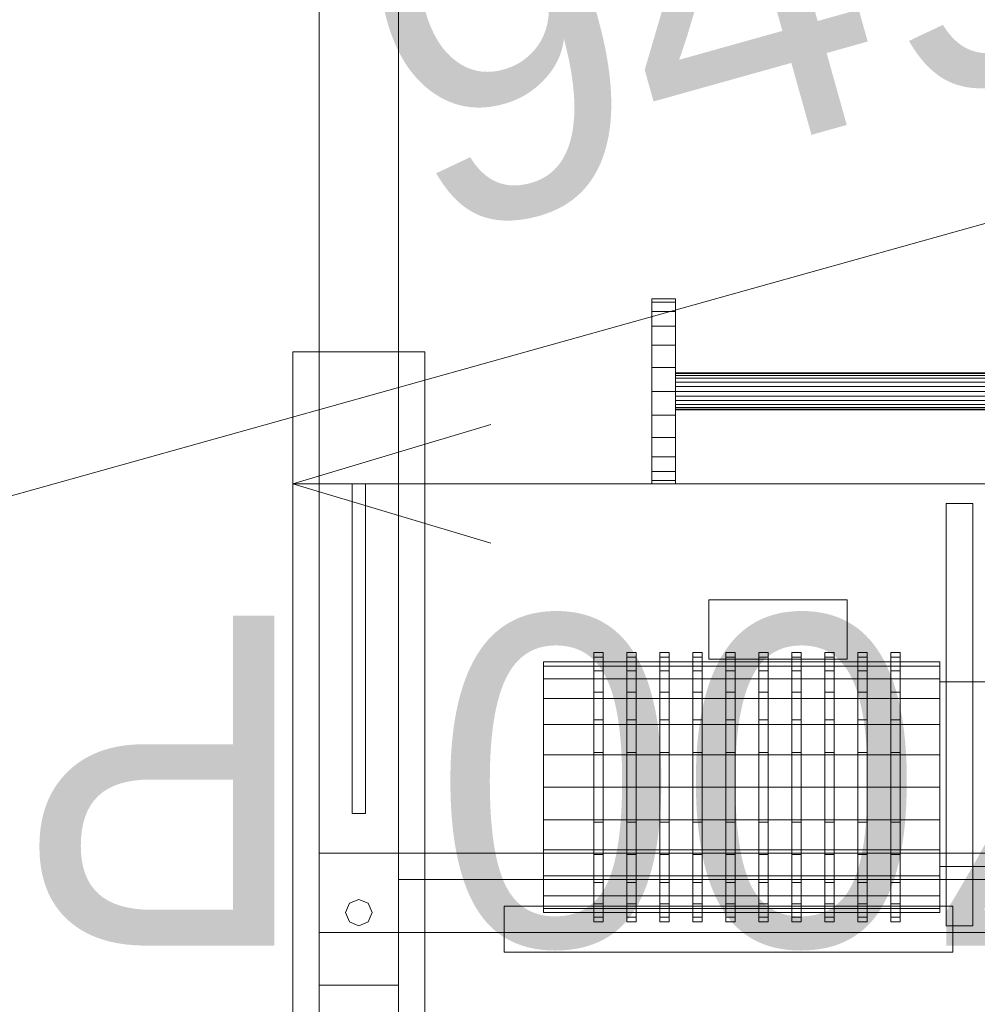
# Model space of a CAD drawing. Header units: millimetres. Extents: x -2233 to 61924, y -68080 to 6847.
# Tile 670 of 1022: x 5043 to 5768, y 1906 to 2652. Entities that reach past the tile are written whole.
import ezdxf

# ---------------------------------------------------------------- set-up
doc = ezdxf.new("R2010")
doc.units = ezdxf.units.MM
doc.layers.add('COTAS_P', color=1, linetype='Continuous', lineweight=0)
doc.layers.add('lateral_dosificador', color=7, linetype='Continuous', lineweight=0)
doc.dimstyles.new('R19_100', dxfattribs={"dimtxt": 250, "dimasz": 150, "dimexe": 150, "dimexo": 80, "dimgap": 100, "dimtad": 1, "dimtih": 1, "dimtoh": 1, "dimdsep": 46, "dimcen": 0.09, "dimadec": 0, "dimazin": 0, "dimtfac": 1, "dimtdec": 4, "dimtofl": 0, "dimtmove": 0, "dimatfit": 3, "dimfxl": 1, "dimtolj": 1, "dimtzin": 0, "dimarcsym": 0})

# ---------------------------------------------------------------- blocks, each defined once
blk = doc.blocks.new('DIM_R27_1')
at = {"layer": 'COTAS_P'}
for p, q in [((807.35, 1106.67), (9950.73, 3666.67)), ((9950.73, 3666.67), (9794.15, 3669.56)), ((9950.73, 3666.67), (9818.41, 3582.9)), ((10193.38, 2800), (9950.73, 3666.67)), ((807.35, 1106.67), (939.66, 1190.45)), ((1050, 240), (807.35, 1106.67)), ((807.35, 1106.67), (963.92, 1103.78))]:
    blk.add_line(p, q, dxfattribs=at)
blk.add_text('9495 P', height=250, rotation=15.64139, dxfattribs=at).set_placement((5352.08, 2482.97))
blk = doc.blocks.new('DIM_R27_23')
at = {"layer": 'COTAS_P'}
for p, q in [((5250, 2300), (5400, 2345)), ((6950, 2300), (6800, 2345)), ((5250, 1400), (5250, 2300)), ((6950, 2300), (5250, 2300)), ((5250, 2300), (5400, 2255)), ((6950, 2300), (6800, 2255)), ((6950, 1400), (6950, 2300))]:
    blk.add_line(p, q, dxfattribs=at)
blk.add_text('1700 P', height=250, rotation=180, dxfattribs=at).set_placement((6100, 2200))

msp = doc.modelspace()

# ---------------------------------------------------------------- linework, layer by layer
at = {"layer": 'lateral_dosificador'}
for p, q in [((5270, 3960), (5270, 2400)), ((5270, 3960), (5270, 1420)), ((5330, 2400), (5330, 3960)), ((5330, 1420), (5330, 3960)), ((5522, 2437.615), (5522, 2440)), ((5540, 2440), (5522, 2440)), ((5540, 2437.615), (5540, 2440)), ((5522, 2430.622), (5522, 2437.615)), ((5540, 2437.615), (5522, 2437.615)), ((5540, 2430.622), (5540, 2437.615)), ((5522, 2419.497), (5522, 2430.622)), ((5540, 2430.622), (5522, 2430.622)), ((5540, 2419.497), (5540, 2430.622)), ((5522, 2405), (5522, 2419.497)), ((5540, 2419.497), (5522, 2419.497)), ((5540, 2405), (5540, 2419.497)), ((5522, 2388.117), (5522, 2405)), ((5540, 2405), (5522, 2405)), ((5540, 2388.117), (5540, 2405)), ((5350, 2400), (5250, 2400)), ((5250, 12), (5250, 2400)), ((5250, 2300), (5250, 2400)), ((5330, 2400), (5270, 2400)), ((5350, 2400), (5350, 12)), ((5350, 2400), (5350, 2300)), ((5522, 2370), (5522, 2388.117)), ((5540, 2388.117), (5522, 2388.117)), ((5540, 2370), (5540, 2388.117)), ((5540, 2383.523), (5540, 2384)), ((5840, 2384), (5540, 2384)), ((5540, 2382.124), (5540, 2383.523)), ((5840, 2383.523), (5540, 2383.523)), ((5540, 2379.899), (5540, 2382.124)), ((5840, 2382.124), (5540, 2382.124)), ((5540, 2377), (5540, 2379.899)), ((5840, 2379.899), (5540, 2379.899)), ((5540, 2373.623), (5540, 2377)), ((5840, 2377), (5540, 2377)), ((5540, 2370), (5540, 2373.623)), ((5840, 2373.623), (5540, 2373.623)), ((5522, 2370), (5522, 2351.883)), ((5522, 2370), (5540, 2370)), ((5540, 2370), (5540, 2366.377)), ((5540, 2370), (5840, 2370)), ((5540, 2351.883), (5540, 2370)), ((5540, 2366.377), (5540, 2363)), ((5840, 2366.377), (5540, 2366.377)), ((5540, 2363), (5540, 2360.101)), ((5840, 2363), (5540, 2363)), ((5540, 2360.101), (5540, 2357.876)), ((5840, 2360.101), (5540, 2360.101)), ((5540, 2357.876), (5540, 2356.477)), ((5840, 2357.876), (5540, 2357.876)), ((5522, 2351.883), (5522, 2335)), ((5540, 2351.883), (5522, 2351.883)), ((5540, 2356.477), (5540, 2356)), ((5840, 2356.477), (5540, 2356.477)), ((5840, 2356), (5540, 2356)), ((5540, 2351.883), (5540, 2335)), ((5522, 2335), (5522, 2320.503)), ((5540, 2335), (5522, 2335)), ((5540, 2335), (5540, 2320.503)), ((5522, 2320.503), (5522, 2309.378)), ((5540, 2320.503), (5522, 2320.503)), ((5540, 2320.503), (5540, 2309.378)), ((5522, 2309.378), (5522, 2302.385)), ((5540, 2309.378), (5522, 2309.378)), ((5540, 2309.378), (5540, 2302.385)), ((5350, 2300), (5250, 2300)), ((5330, 2300), (5270, 2300)), ((5270, 1960), (5270, 2300)), ((5295, 2050), (5295, 2300)), ((5305, 2300), (5295, 2300)), ((5305, 2050), (5305, 2300)), ((5330, 2300), (5330, 1960)), ((5522, 2302.385), (5522, 2300)), ((5540, 2302.385), (5522, 2302.385)), ((5540, 2300), (5522, 2300)), ((5540, 2302.385), (5540, 2300)), ((5765, 2285), (5745, 2285)), ((5745, 2285), (5745, 1965)), ((5765, 1965), (5765, 2285)), ((5670, 2212), (5565, 2212)), ((5565, 2212), (5565, 2167)), ((5670, 2167), (5670, 2212)), ((5478, 2168.524), (5478, 2172)), ((5485, 2172), (5478, 2172)), ((5485, 2168.524), (5485, 2172)), ((5503, 2168.524), (5503, 2172)), ((5510, 2172), (5503, 2172)), ((5510, 2168.524), (5510, 2172)), ((5528, 2168.524), (5528, 2172)), ((5535, 2172), (5528, 2172)), ((5535, 2168.524), (5535, 2172)), ((5553, 2168.524), (5553, 2172)), ((5560, 2172), (5553, 2172)), ((5560, 2168.524), (5560, 2172)), ((5578, 2168.524), (5578, 2172)), ((5585, 2172), (5578, 2172)), ((5585, 2168.524), (5585, 2172)), ((5603, 2168.524), (5603, 2172)), ((5610, 2172), (5603, 2172)), ((5610, 2168.524), (5610, 2172)), ((5628, 2168.524), (5628, 2172)), ((5635, 2172), (5628, 2172)), ((5635, 2168.524), (5635, 2172)), ((5653, 2168.524), (5653, 2172)), ((5660, 2172), (5653, 2172)), ((5660, 2168.524), (5660, 2172)), ((5678, 2168.524), (5678, 2172)), ((5685, 2172), (5678, 2172)), ((5685, 2168.524), (5685, 2172)), ((5703, 2168.524), (5703, 2172)), ((5710, 2172), (5703, 2172)), ((5710, 2168.524), (5710, 2172)), ((5440, 2161.763), (5440, 2165)), ((5740, 2165), (5440, 2165)), ((5478, 2158.335), (5478, 2168.524)), ((5485, 2168.524), (5478, 2168.524)), ((5485, 2158.335), (5485, 2168.524)), ((5503, 2158.335), (5503, 2168.524)), ((5510, 2168.524), (5503, 2168.524)), ((5510, 2158.335), (5510, 2168.524)), ((5528, 2158.335), (5528, 2168.524)), ((5535, 2168.524), (5528, 2168.524)), ((5535, 2158.335), (5535, 2168.524)), ((5553, 2158.335), (5553, 2168.524)), ((5560, 2168.524), (5553, 2168.524)), ((5560, 2158.335), (5560, 2168.524)), ((5670, 2167), (5565, 2167)), ((5578, 2158.335), (5578, 2168.524)), ((5585, 2168.524), (5578, 2168.524)), ((5585, 2158.335), (5585, 2168.524)), ((5603, 2158.335), (5603, 2168.524)), ((5610, 2168.524), (5603, 2168.524)), ((5610, 2158.335), (5610, 2168.524)), ((5628, 2158.335), (5628, 2168.524)), ((5635, 2168.524), (5628, 2168.524)), ((5635, 2158.335), (5635, 2168.524)), ((5653, 2158.335), (5653, 2168.524)), ((5660, 2168.524), (5653, 2168.524)), ((5660, 2158.335), (5660, 2168.524)), ((5678, 2158.335), (5678, 2168.524)), ((5685, 2168.524), (5678, 2168.524)), ((5685, 2158.335), (5685, 2168.524)), ((5703, 2158.335), (5703, 2168.524)), ((5710, 2168.524), (5703, 2168.524)), ((5710, 2158.335), (5710, 2168.524)), ((5740, 2161.763), (5740, 2165)), ((5440, 2152.272), (5440, 2161.763)), ((5740, 2161.763), (5440, 2161.763)), ((5478, 2142.125), (5478, 2158.335)), ((5485, 2158.335), (5478, 2158.335)), ((5485, 2142.125), (5485, 2158.335)), ((5503, 2142.125), (5503, 2158.335)), ((5510, 2158.335), (5503, 2158.335)), ((5510, 2142.125), (5510, 2158.335)), ((5528, 2142.125), (5528, 2158.335)), ((5535, 2158.335), (5528, 2158.335)), ((5535, 2142.125), (5535, 2158.335)), ((5553, 2142.125), (5553, 2158.335)), ((5560, 2158.335), (5553, 2158.335)), ((5560, 2142.125), (5560, 2158.335)), ((5578, 2142.125), (5578, 2158.335)), ((5585, 2158.335), (5578, 2158.335)), ((5585, 2142.125), (5585, 2158.335)), ((5603, 2142.125), (5603, 2158.335)), ((5610, 2158.335), (5603, 2158.335)), ((5610, 2142.125), (5610, 2158.335)), ((5628, 2142.125), (5628, 2158.335)), ((5635, 2158.335), (5628, 2158.335)), ((5635, 2142.125), (5635, 2158.335)), ((5653, 2142.125), (5653, 2158.335)), ((5660, 2158.335), (5653, 2158.335)), ((5660, 2142.125), (5660, 2158.335)), ((5678, 2142.125), (5678, 2158.335)), ((5685, 2158.335), (5678, 2158.335)), ((5685, 2142.125), (5685, 2158.335)), ((5703, 2142.125), (5703, 2158.335)), ((5710, 2158.335), (5703, 2158.335)), ((5710, 2142.125), (5710, 2158.335)), ((5740, 2152.272), (5740, 2161.763)), ((5440, 2137.175), (5440, 2152.272)), ((5740, 2152.272), (5440, 2152.272)), ((5740, 2137.175), (5740, 2152.272)), ((5795, 2150), (5740, 2150)), ((5740, 2150), (5740, 2010)), ((5478, 2121), (5478, 2142.125)), ((5485, 2142.125), (5478, 2142.125)), ((5485, 2121), (5485, 2142.125)), ((5503, 2121), (5503, 2142.125)), ((5510, 2142.125), (5503, 2142.125)), ((5510, 2121), (5510, 2142.125)), ((5528, 2121), (5528, 2142.125)), ((5535, 2142.125), (5528, 2142.125)), ((5535, 2121), (5535, 2142.125)), ((5553, 2121), (5553, 2142.125)), ((5560, 2142.125), (5553, 2142.125)), ((5560, 2121), (5560, 2142.125)), ((5578, 2121), (5578, 2142.125)), ((5585, 2142.125), (5578, 2142.125)), ((5585, 2121), (5585, 2142.125)), ((5603, 2121), (5603, 2142.125)), ((5610, 2142.125), (5603, 2142.125)), ((5610, 2121), (5610, 2142.125)), ((5628, 2121), (5628, 2142.125)), ((5635, 2142.125), (5628, 2142.125)), ((5635, 2121), (5635, 2142.125)), ((5653, 2121), (5653, 2142.125)), ((5660, 2142.125), (5653, 2142.125)), ((5660, 2121), (5660, 2142.125)), ((5678, 2121), (5678, 2142.125)), ((5685, 2142.125), (5678, 2142.125)), ((5685, 2121), (5685, 2142.125)), ((5703, 2121), (5703, 2142.125)), ((5710, 2142.125), (5703, 2142.125)), ((5710, 2121), (5710, 2142.125)), ((5440, 2117.5), (5440, 2137.175)), ((5740, 2137.175), (5440, 2137.175)), ((5740, 2117.5), (5740, 2137.175)), ((5478, 2096.4), (5478, 2121)), ((5485, 2121), (5478, 2121)), ((5485, 2096.4), (5485, 2121)), ((5503, 2096.4), (5503, 2121)), ((5510, 2121), (5503, 2121)), ((5510, 2096.4), (5510, 2121)), ((5528, 2096.4), (5528, 2121)), ((5535, 2121), (5528, 2121)), ((5535, 2096.4), (5535, 2121)), ((5553, 2096.4), (5553, 2121)), ((5560, 2121), (5553, 2121)), ((5560, 2096.4), (5560, 2121)), ((5578, 2096.4), (5578, 2121)), ((5585, 2121), (5578, 2121)), ((5585, 2096.4), (5585, 2121)), ((5603, 2096.4), (5603, 2121)), ((5610, 2121), (5603, 2121)), ((5610, 2096.4), (5610, 2121)), ((5628, 2096.4), (5628, 2121)), ((5635, 2121), (5628, 2121)), ((5635, 2096.4), (5635, 2121)), ((5653, 2096.4), (5653, 2121)), ((5660, 2121), (5653, 2121)), ((5660, 2096.4), (5660, 2121)), ((5678, 2096.4), (5678, 2121)), ((5685, 2121), (5678, 2121)), ((5685, 2096.4), (5685, 2121)), ((5703, 2096.4), (5703, 2121)), ((5710, 2121), (5703, 2121)), ((5710, 2096.4), (5710, 2121)), ((5440, 2094.588), (5440, 2117.5)), ((5740, 2117.5), (5440, 2117.5)), ((5740, 2094.588), (5740, 2117.5)), ((5440, 2070), (5440, 2094.588)), ((5740, 2094.588), (5440, 2094.588)), ((5478, 2070), (5478, 2096.4)), ((5485, 2096.4), (5478, 2096.4)), ((5485, 2070), (5485, 2096.4)), ((5503, 2070), (5503, 2096.4)), ((5510, 2096.4), (5503, 2096.4)), ((5510, 2070), (5510, 2096.4)), ((5528, 2070), (5528, 2096.4)), ((5535, 2096.4), (5528, 2096.4)), ((5535, 2070), (5535, 2096.4)), ((5553, 2070), (5553, 2096.4)), ((5560, 2096.4), (5553, 2096.4)), ((5560, 2070), (5560, 2096.4)), ((5578, 2070), (5578, 2096.4)), ((5585, 2096.4), (5578, 2096.4)), ((5585, 2070), (5585, 2096.4)), ((5603, 2070), (5603, 2096.4)), ((5610, 2096.4), (5603, 2096.4)), ((5610, 2070), (5610, 2096.4)), ((5628, 2070), (5628, 2096.4)), ((5635, 2096.4), (5628, 2096.4)), ((5635, 2070), (5635, 2096.4)), ((5653, 2070), (5653, 2096.4)), ((5660, 2096.4), (5653, 2096.4)), ((5660, 2070), (5660, 2096.4)), ((5678, 2070), (5678, 2096.4)), ((5685, 2096.4), (5678, 2096.4)), ((5685, 2070), (5685, 2096.4)), ((5703, 2070), (5703, 2096.4)), ((5710, 2096.4), (5703, 2096.4)), ((5710, 2070), (5710, 2096.4)), ((5740, 2070), (5740, 2094.588)), ((5440, 2070), (5440, 2045.412)), ((5440, 2070), (5740, 2070)), ((5478, 2070), (5478, 2043.6)), ((5478, 2070), (5485, 2070)), ((5485, 2043.6), (5485, 2070)), ((5503, 2070), (5503, 2043.6)), ((5503, 2070), (5510, 2070)), ((5510, 2043.6), (5510, 2070)), ((5528, 2070), (5528, 2043.6)), ((5528, 2070), (5535, 2070)), ((5535, 2043.6), (5535, 2070)), ((5553, 2070), (5553, 2043.6)), ((5553, 2070), (5560, 2070)), ((5560, 2043.6), (5560, 2070)), ((5578, 2070), (5578, 2043.6)), ((5578, 2070), (5585, 2070)), ((5585, 2043.6), (5585, 2070)), ((5603, 2070), (5603, 2043.6)), ((5603, 2070), (5610, 2070)), ((5610, 2043.6), (5610, 2070)), ((5628, 2070), (5628, 2043.6)), ((5628, 2070), (5635, 2070)), ((5635, 2043.6), (5635, 2070)), ((5653, 2070), (5653, 2043.6)), ((5653, 2070), (5660, 2070)), ((5660, 2043.6), (5660, 2070)), ((5678, 2070), (5678, 2043.6)), ((5678, 2070), (5685, 2070)), ((5685, 2043.6), (5685, 2070)), ((5703, 2070), (5703, 2043.6)), ((5703, 2070), (5710, 2070)), ((5710, 2043.6), (5710, 2070)), ((5740, 2045.412), (5740, 2070)), ((5295, 2050), (5305, 2050)), ((5440, 2045.412), (5440, 2022.5)), ((5740, 2045.412), (5440, 2045.412)), ((5740, 2045.412), (5740, 2022.5)), ((5478, 2043.6), (5478, 2019)), ((5485, 2043.6), (5478, 2043.6)), ((5485, 2043.6), (5485, 2019)), ((5503, 2043.6), (5503, 2019)), ((5510, 2043.6), (5503, 2043.6)), ((5510, 2043.6), (5510, 2019)), ((5528, 2043.6), (5528, 2019)), ((5535, 2043.6), (5528, 2043.6)), ((5535, 2043.6), (5535, 2019)), ((5553, 2043.6), (5553, 2019)), ((5560, 2043.6), (5553, 2043.6)), ((5560, 2043.6), (5560, 2019)), ((5578, 2043.6), (5578, 2019)), ((5585, 2043.6), (5578, 2043.6)), ((5585, 2043.6), (5585, 2019)), ((5603, 2043.6), (5603, 2019)), ((5610, 2043.6), (5603, 2043.6)), ((5610, 2043.6), (5610, 2019)), ((5628, 2043.6), (5628, 2019)), ((5635, 2043.6), (5628, 2043.6)), ((5635, 2043.6), (5635, 2019)), ((5653, 2043.6), (5653, 2019)), ((5660, 2043.6), (5653, 2043.6)), ((5660, 2043.6), (5660, 2019)), ((5678, 2043.6), (5678, 2019)), ((5685, 2043.6), (5678, 2043.6)), ((5685, 2043.6), (5685, 2019)), ((5703, 2043.6), (5703, 2019)), ((5710, 2043.6), (5703, 2043.6)), ((5710, 2043.6), (5710, 2019)), ((5440, 2022.5), (5440, 2002.825)), ((5740, 2022.5), (5440, 2022.5)), ((5740, 2022.5), (5740, 2002.825)), ((5330, 2020), (5270, 2020)), ((5270, 2020), (5270, 1960)), ((6870, 2020), (5330, 2020)), ((5330, 2020), (5330, 1960)), ((5478, 2019), (5478, 1997.875)), ((5485, 2019), (5478, 2019)), ((5485, 2019), (5485, 1997.875)), ((5503, 2019), (5503, 1997.875)), ((5510, 2019), (5503, 2019)), ((5510, 2019), (5510, 1997.875)), ((5528, 2019), (5528, 1997.875)), ((5535, 2019), (5528, 2019)), ((5535, 2019), (5535, 1997.875)), ((5553, 2019), (5553, 1997.875)), ((5560, 2019), (5553, 2019)), ((5560, 2019), (5560, 1997.875)), ((5578, 2019), (5578, 1997.875)), ((5585, 2019), (5578, 2019)), ((5585, 2019), (5585, 1997.875)), ((5603, 2019), (5603, 1997.875)), ((5610, 2019), (5603, 2019)), ((5610, 2019), (5610, 1997.875)), ((5628, 2019), (5628, 1997.875)), ((5635, 2019), (5628, 2019)), ((5635, 2019), (5635, 1997.875)), ((5653, 2019), (5653, 1997.875)), ((5660, 2019), (5653, 2019)), ((5660, 2019), (5660, 1997.875)), ((5678, 2019), (5678, 1997.875)), ((5685, 2019), (5678, 2019)), ((5685, 2019), (5685, 1997.875)), ((5703, 2019), (5703, 1997.875)), ((5710, 2019), (5703, 2019)), ((5710, 2019), (5710, 1997.875)), ((5795, 2010), (5740, 2010)), ((6870, 2000), (5330, 2000)), ((5330, 2000), (5330, 1960)), ((5440, 2002.825), (5440, 1987.728)), ((5740, 2002.825), (5440, 2002.825)), ((5740, 2002.825), (5740, 1987.728)), ((5478, 1997.875), (5478, 1981.665)), ((5485, 1997.875), (5478, 1997.875)), ((5485, 1997.875), (5485, 1981.665)), ((5503, 1997.875), (5503, 1981.665)), ((5510, 1997.875), (5503, 1997.875)), ((5510, 1997.875), (5510, 1981.665)), ((5528, 1997.875), (5528, 1981.665)), ((5535, 1997.875), (5528, 1997.875)), ((5535, 1997.875), (5535, 1981.665)), ((5553, 1997.875), (5553, 1981.665)), ((5560, 1997.875), (5553, 1997.875)), ((5560, 1997.875), (5560, 1981.665)), ((5578, 1997.875), (5578, 1981.665)), ((5585, 1997.875), (5578, 1997.875)), ((5585, 1997.875), (5585, 1981.665)), ((5603, 1997.875), (5603, 1981.665)), ((5610, 1997.875), (5603, 1997.875)), ((5610, 1997.875), (5610, 1981.665)), ((5628, 1997.875), (5628, 1981.665)), ((5635, 1997.875), (5628, 1997.875)), ((5635, 1997.875), (5635, 1981.665)), ((5653, 1997.875), (5653, 1981.665)), ((5660, 1997.875), (5653, 1997.875)), ((5660, 1997.875), (5660, 1981.665)), ((5678, 1997.875), (5678, 1981.665)), ((5685, 1997.875), (5678, 1997.875)), ((5685, 1997.875), (5685, 1981.665)), ((5703, 1997.875), (5703, 1981.665)), ((5710, 1997.875), (5703, 1997.875)), ((5710, 1997.875), (5710, 1981.665)), ((5300, 1985), (5292.929, 1982.071)), ((5307.071, 1982.071), (5300, 1985)), ((5440, 1987.728), (5440, 1978.237)), ((5740, 1987.728), (5440, 1987.728)), ((5740, 1987.728), (5740, 1978.237)), ((5292.929, 1982.071), (5290, 1975)), ((5310, 1975), (5307.071, 1982.071)), ((5750, 1980), (5410, 1980)), ((5410, 1980), (5410, 1945)), ((5440, 1978.237), (5440, 1975)), ((5740, 1978.237), (5440, 1978.237)), ((5478, 1981.665), (5478, 1971.476)), ((5485, 1981.665), (5478, 1981.665)), ((5485, 1981.665), (5485, 1971.476)), ((5503, 1981.665), (5503, 1971.476)), ((5510, 1981.665), (5503, 1981.665)), ((5510, 1981.665), (5510, 1971.476)), ((5528, 1981.665), (5528, 1971.476)), ((5535, 1981.665), (5528, 1981.665)), ((5535, 1981.665), (5535, 1971.476)), ((5553, 1981.665), (5553, 1971.476)), ((5560, 1981.665), (5553, 1981.665)), ((5560, 1981.665), (5560, 1971.476)), ((5578, 1981.665), (5578, 1971.476)), ((5585, 1981.665), (5578, 1981.665)), ((5585, 1981.665), (5585, 1971.476)), ((5603, 1981.665), (5603, 1971.476)), ((5610, 1981.665), (5603, 1981.665)), ((5610, 1981.665), (5610, 1971.476)), ((5628, 1981.665), (5628, 1971.476)), ((5635, 1981.665), (5628, 1981.665)), ((5635, 1981.665), (5635, 1971.476)), ((5653, 1981.665), (5653, 1971.476)), ((5660, 1981.665), (5653, 1981.665)), ((5660, 1981.665), (5660, 1971.476)), ((5678, 1981.665), (5678, 1971.476)), ((5685, 1981.665), (5678, 1981.665)), ((5685, 1981.665), (5685, 1971.476)), ((5703, 1981.665), (5703, 1971.476)), ((5710, 1981.665), (5703, 1981.665)), ((5710, 1981.665), (5710, 1971.476)), ((5740, 1978.237), (5740, 1975)), ((5750, 1945), (5750, 1980)), ((5290, 1975), (5292.929, 1967.929)), ((5307.071, 1967.929), (5310, 1975)), ((5740, 1975), (5440, 1975)), ((5478, 1971.476), (5478, 1968)), ((5485, 1971.476), (5478, 1971.476)), ((5485, 1971.476), (5485, 1968)), ((5503, 1971.476), (5503, 1968)), ((5510, 1971.476), (5503, 1971.476)), ((5510, 1971.476), (5510, 1968)), ((5528, 1971.476), (5528, 1968)), ((5535, 1971.476), (5528, 1971.476)), ((5535, 1971.476), (5535, 1968)), ((5553, 1971.476), (5553, 1968)), ((5560, 1971.476), (5553, 1971.476)), ((5560, 1971.476), (5560, 1968)), ((5578, 1971.476), (5578, 1968)), ((5585, 1971.476), (5578, 1971.476)), ((5585, 1971.476), (5585, 1968)), ((5603, 1971.476), (5603, 1968)), ((5610, 1971.476), (5603, 1971.476)), ((5610, 1971.476), (5610, 1968)), ((5628, 1971.476), (5628, 1968)), ((5635, 1971.476), (5628, 1971.476)), ((5635, 1971.476), (5635, 1968)), ((5653, 1971.476), (5653, 1968)), ((5660, 1971.476), (5653, 1971.476)), ((5660, 1971.476), (5660, 1968)), ((5678, 1971.476), (5678, 1968)), ((5685, 1971.476), (5678, 1971.476)), ((5685, 1971.476), (5685, 1968)), ((5703, 1971.476), (5703, 1968)), ((5710, 1971.476), (5703, 1971.476)), ((5710, 1971.476), (5710, 1968)), ((5292.929, 1967.929), (5300, 1965)), ((5300, 1965), (5307.071, 1967.929)), ((5485, 1968), (5478, 1968)), ((5510, 1968), (5503, 1968)), ((5535, 1968), (5528, 1968)), ((5560, 1968), (5553, 1968)), ((5585, 1968), (5578, 1968)), ((5610, 1968), (5603, 1968)), ((5635, 1968), (5628, 1968)), ((5660, 1968), (5653, 1968)), ((5685, 1968), (5678, 1968)), ((5710, 1968), (5703, 1968)), ((5765, 1965), (5745, 1965)), ((5330, 1960), (5270, 1960)), ((5270, 1920), (5270, 1960)), ((6870, 1960), (5330, 1960)), ((5330, 1960), (5330, 1920)), ((5750, 1945), (5410, 1945)), ((5330, 1920), (5270, 1920))]:
    msp.add_line(p, q, dxfattribs=at)

# ---------------------------------------------------------------- dimensions: what is measured, and where the dimension line sits
at = {"layer": 'COTAS_P'}
for p1, p2, distance, picture, middle in [((1050, 240), (10193.381, 2800), 900, 'DIM_R27_1', (5379.037, 2386.671)), ((6950, 1400), (5250, 1400), -900, 'DIM_R27_23', (6100, 2300))]:
    dim = msp.add_aligned_dim(p1=p1, p2=p2, distance=distance, text='<> P', dimstyle='R19_100', dxfattribs=at)
    dim.commit()
    dim.dimension.update_dxf_attribs({"geometry": picture, "text_midpoint": middle})

doc.saveas('drawing.dxf')
